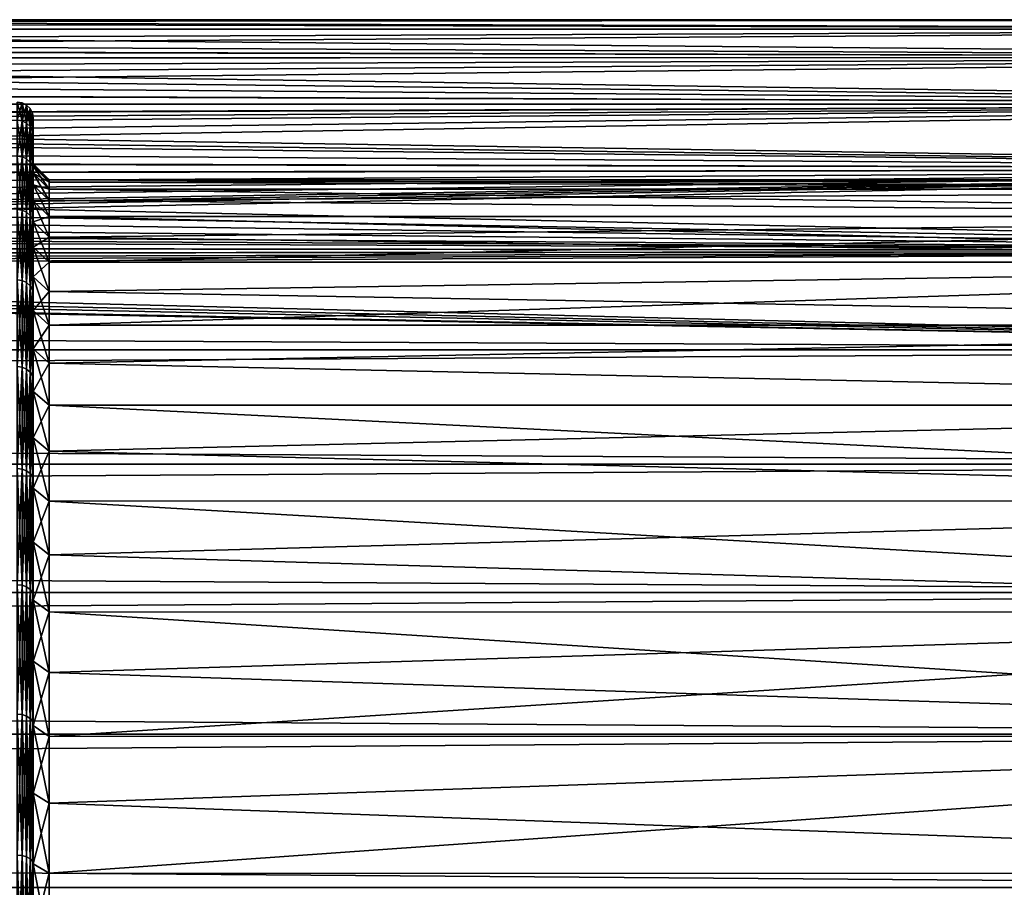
# Model space of a CAD drawing. Header units: metres. Extents: x -150 to 310, y -128 to 84.
# Tile 261 of 465: x 104 to 116, y 12 to 23. Entities that reach past the tile are written whole.
import ezdxf

# ---------------------------------------------------------------- set-up
doc = ezdxf.new("R2010")
doc.units = ezdxf.units.M
doc.layers.add('solid_26009703_SW0001', color=7, linetype='CONTINUOUS')
doc.layers.add('solid_26009703_SW0001_01', color=7, linetype='CONTINUOUS')

msp = doc.modelspace()

# ---------------------------------------------------------------- linework, layer by layer
at = {"layer": 'solid_26009703_SW0001'}
for points in [[(127.5, 20.109972, 11.161945), (80.220291, 20.163897, 11.064233), (79.600922, 20.065847, 11.241076)], [(127.5, 20.109972, 11.161945), (78.351746, 19.922819, 11.492663), (77.102623, 19.850832, 11.616559)], [(127.5, 18.87756, 13.139169), (127.5, 20.109972, 11.161945), (77.102623, 19.850832, 11.616559)], [(127.5, 20.109972, 11.161945), (78.977341, 19.985449, 11.383403), (78.351746, 19.922819, 11.492663)], [(127.5, 20.109972, 11.161945), (79.600922, 20.065847, 11.241076), (78.977341, 19.985449, 11.383403)], [(127.5, 18.87756, 13.139169), (77.102623, 19.850832, 11.616559), (-127.5, 18.87756, 13.139169)], [(127.5, 18.87756, 13.139169), (-127.5, 18.87756, 13.139169), (-127.5, 17.451437, 14.981567)], [(127.5, 17.451437, 14.981567), (127.5, 18.87756, 13.139169), (-127.5, 17.451437, 14.981567)], [(127.5, 17.451437, 14.981567), (-127.5, 17.451437, 14.981567), (-127.5, 15.846239, 16.670235)], [(127.5, 15.846239, 16.670235), (127.5, 17.451437, 14.981567), (-127.5, 15.846239, 16.670235)], [(127.5, 15.846239, 16.670235), (-127.5, 15.846239, 16.670235), (-127.5, 14.078438, 18.187841)], [(127.5, 14.078438, 18.187841), (127.5, 15.846239, 16.670235), (-127.5, 14.078438, 18.187841)], [(127.5, 14.078438, 18.187841), (-127.5, 14.078438, 18.187841), (-127.5, 12.166172, 19.518818)], [(127.5, 12.166172, 19.518818), (127.5, 14.078438, 18.187841), (-127.5, 12.166172, 19.518818)]]:
    msp.add_3dface(points, dxfattribs=at)
at = {"layer": 'solid_26009703_SW0001_01'}
for points in [[(127.5, 23), (88.578697, 23), (88.51873, 22.96979, 1.17846)], [(127.5, 22.881994, 2.326871), (127.5, 23), (88.51873, 22.96979, 1.17846)], [(88.520638, 22.970449, -1.165521), (88.578697, 23), (127.5, 22.881994, -2.326871)], [(127.5, 22.881994, -2.326871), (88.578697, 23), (127.5, 23)], [(127.5, 22.881994, 2.326871), (88.00943, 22.727688, 3.528767), (87.799767, 22.629715, 4.110473)], [(127.5, 22.529188, 4.629866), (127.5, 22.881994, 2.326871), (87.799767, 22.629715, 4.110473)], [(127.5, 22.881994, 2.326871), (88.328239, 22.879175, 2.354427), (88.00943, 22.727688, 3.528767)], [(88.017197, 22.731489, -3.504202), (88.332756, 22.881376, -2.33295), (127.5, 22.529188, -4.629866)], [(127.5, 22.881994, 2.326871), (88.51873, 22.96979, 1.17846), (88.328239, 22.879175, 2.354427)], [(88.332756, 22.881376, -2.33295), (88.520638, 22.970449, -1.165521), (127.5, 22.881994, -2.326871)], [(88.332756, 22.881376, -2.33295), (127.5, 22.881994, -2.326871), (127.5, 22.529188, -4.629866)], [(87.809448, 22.634258, -4.085382), (88.017197, 22.731489, -3.504202), (127.5, 22.529188, -4.629866)], [(127.5, 22.529188, 4.629866), (87.799767, 22.629715, 4.110473), (87.554398, 22.517914, 4.684393)], [(87.566238, 22.523304, -4.658411), (87.809448, 22.634258, -4.085382), (127.5, 22.529188, -4.629866)], [(127.5, 22.529188, 4.629866), (86.957954, 22.252028, 5.817844), (86.607681, 22.101068, 6.367322)], [(127.5, 21.945204, 6.885352), (127.5, 22.529188, 4.629866), (86.607681, 22.101068, 6.367322)], [(127.5, 22.529188, 4.629866), (87.273598, 22.391716, 5.254623), (86.957954, 22.252028, 5.817844)], [(127.5, 22.529188, 4.629866), (87.554398, 22.517914, 4.684393), (87.273598, 22.391716, 5.254623)], [(87.287872, 22.398071, -5.227468), (87.566238, 22.523304, -4.658411), (127.5, 21.945204, -6.885352)], [(87.566238, 22.523304, -4.658411), (127.5, 22.529188, -4.629866), (127.5, 21.945204, -6.885352)], [(86.974892, 22.259399, -5.789571), (87.287872, 22.398071, -5.227468), (127.5, 21.945204, -6.885352)], [(86.627411, 22.109447, -6.338164), (86.974892, 22.259399, -5.789571), (127.5, 21.945204, -6.885352)], [(127.5, 21.945204, 6.885352), (86.607681, 22.101068, 6.367322), (86.222404, 21.941181, 6.89816)], [(86.24501, 21.950485, -6.868492), (86.627411, 22.109447, -6.338164), (127.5, 21.945204, -6.885352)], [(127.5, 21.945204, 6.885352), (84.85614, 21.412464, 8.396807), (84.345764, 21.23313, 8.840486)], [(127.5, 21.13603, 9.070185), (127.5, 21.945204, 6.885352), (84.345764, 21.23313, 8.840486)], [(127.5, 21.945204, 6.885352), (85.341537, 21.593143, 7.920616), (84.85614, 21.412464, 8.396807)], [(127.5, 21.945204, 6.885352), (85.577736, 21.684141, 7.667987), (85.341537, 21.593143, 7.920616)], [(127.5, 21.945204, 6.885352), (85.798927, 21.77096, 7.417902), (85.577736, 21.684141, 7.667987)], [(127.5, 21.945204, 6.885352), (86.222404, 21.941181, 6.89816), (85.798927, 21.77096, 7.417902)], [(85.824669, 21.781141, -7.387955), (86.24501, 21.950485, -6.868492), (127.5, 21.945204, -6.885352)], [(85.824669, 21.781141, -7.387955), (127.5, 21.945204, -6.885352), (127.5, 21.13603, -9.070185)], [(103.561806, 21.736628, 3.329929), (103.5, 21.746304, 3.331411), (103.5, 21.971764, 1.114282)], [(103.561806, 21.961987, 1.113786), (103.5, 21.971764, 1.114282), (103.5, 21.971764, -1.114282)], [(103.561806, 21.736628, 3.329929), (103.5, 21.971764, 1.114282), (103.561806, 21.961987, 1.113786)], [(103.561806, 21.961987, -1.113786), (103.5, 21.971764, -1.114282), (103.5, 21.746304, -3.331411)], [(103.561806, 21.961987, 1.113786), (103.5, 21.971764, -1.114282), (103.561806, 21.961987, -1.113786)], [(103.561806, 21.961987, -1.113786), (103.5, 21.746304, -3.331411), (103.561806, 21.736628, -3.329929)], [(103.561806, 21.961987, -1.113786), (103.617607, 21.933578, -1.112345), (103.617607, 21.933578, 1.112345)], [(103.561806, 21.961987, -1.113786), (103.561806, 21.736628, -3.329929), (103.617607, 21.933578, -1.112345)], [(103.561806, 21.961987, 1.113786), (103.617607, 21.933578, 1.112345), (103.617607, 21.708511, 3.325621)], [(103.561806, 21.961987, 1.113786), (103.561806, 21.961987, -1.113786), (103.617607, 21.933578, 1.112345)], [(103.561806, 21.736628, 3.329929), (103.561806, 21.961987, 1.113786), (103.617607, 21.708511, 3.325621)], [(103.561806, 21.736628, -3.329929), (103.617607, 21.708511, -3.325621), (103.617607, 21.933578, -1.112345)], [(103.617607, 21.933578, -1.112345), (103.66188, 21.889324, -1.110101), (103.66188, 21.889324, 1.110101)], [(103.617607, 21.933578, -1.112345), (103.617607, 21.708511, -3.325621), (103.66188, 21.889324, -1.110101)], [(103.617607, 21.933578, 1.112345), (103.66188, 21.889324, 1.110101), (103.66188, 21.664711, 3.318912)], [(103.617607, 21.933578, 1.112345), (103.617607, 21.933578, -1.112345), (103.66188, 21.889324, 1.110101)], [(103.617607, 21.708511, 3.325621), (103.617607, 21.933578, 1.112345), (103.66188, 21.664711, 3.318912)], [(103.617607, 21.708511, -3.325621), (103.66188, 21.664711, -3.318912), (103.66188, 21.889324, -1.110101)], [(103.66188, 21.889324, -1.110101), (103.690269, 21.833565, -1.107273), (103.690269, 21.833565, 1.107273)], [(103.66188, 21.889324, -1.110101), (103.66188, 21.664711, -3.318912), (103.690269, 21.833565, -1.107273)], [(103.66188, 21.889324, 1.110101), (103.690269, 21.833565, 1.107273), (103.690269, 21.609524, 3.310457)], [(103.66188, 21.889324, 1.110101), (103.66188, 21.889324, -1.110101), (103.690269, 21.833565, 1.107273)], [(103.66188, 21.664711, 3.318912), (103.66188, 21.889324, 1.110101), (103.690269, 21.609524, 3.310457)], [(85.578102, 21.684212, -7.667787), (85.824669, 21.781141, -7.387955), (127.5, 21.13603, -9.070185)], [(103.561806, 21.288219, 5.511902), (103.5, 21.297697, 5.514356), (103.5, 21.746304, 3.331411)], [(103.561806, 21.288219, 5.511902), (103.5, 21.746304, 3.331411), (103.561806, 21.736628, 3.329929)], [(103.561806, 21.736628, -3.329929), (103.5, 21.746304, -3.331411), (103.5, 21.297697, -5.514356)], [(103.66188, 21.664711, -3.318912), (103.690269, 21.609524, -3.310457), (103.690269, 21.833565, -1.107273)], [(103.690269, 21.833565, -1.107273), (103.699997, 21.771654, -1.102574), (103.699997, 21.771654, 1.102563)], [(103.690269, 21.833565, -1.107273), (103.690269, 21.609524, -3.310457), (103.699997, 21.771654, -1.102574)], [(103.690269, 21.833565, 1.107273), (103.690269, 21.833565, -1.107273), (103.699997, 21.771654, 1.102563)], [(103.690269, 21.609524, 3.310457), (103.690269, 21.833565, 1.107273), (103.699997, 21.771654, 1.102563)], [(103.690269, 21.609524, -3.310457), (103.699997, 21.547386, -3.306655), (103.699997, 21.771654, -1.102574)], [(103.690269, 21.609524, 3.310457), (103.699997, 21.771654, 1.102563), (103.699997, 21.547388, 3.306644)], [(103.699997, 21.771654, 1.102563), (103.699997, 21.771654, -1.102574), (103.699997, 21.547386, -3.306655)], [(103.699997, 21.547388, 3.306644), (103.699997, 21.771654, 1.102563), (103.699997, 21.547386, -3.306655)], [(85.370491, 21.604103, -7.890675), (85.578102, 21.684212, -7.667787), (127.5, 21.13603, -9.070185)], [(103.561806, 21.736628, -3.329929), (103.5, 21.297697, -5.514356), (103.561806, 21.288219, -5.511902)], [(103.561806, 21.736628, -3.329929), (103.561806, 21.288219, -5.511902), (103.617607, 21.708511, -3.325621)], [(103.561806, 21.736628, 3.329929), (103.617607, 21.708511, 3.325621), (103.617607, 21.260683, 5.504772)], [(103.561806, 21.288219, 5.511902), (103.561806, 21.736628, 3.329929), (103.617607, 21.260683, 5.504772)], [(103.561806, 21.288219, -5.511902), (103.617607, 21.260683, -5.504772), (103.617607, 21.708511, -3.325621)], [(103.617607, 21.708511, -3.325621), (103.617607, 21.260683, -5.504772), (103.66188, 21.664711, -3.318912)], [(103.617607, 21.708511, 3.325621), (103.66188, 21.664711, 3.318912), (103.66188, 21.217787, 5.493666)], [(103.617607, 21.260683, 5.504772), (103.617607, 21.708511, 3.325621), (103.66188, 21.217787, 5.493666)], [(103.617607, 21.260683, -5.504772), (103.66188, 21.217787, -5.493666), (103.66188, 21.664711, -3.318912)], [(103.66188, 21.664711, -3.318912), (103.66188, 21.217787, -5.493666), (103.690269, 21.609524, -3.310457)], [(103.66188, 21.664711, 3.318912), (103.690269, 21.609524, 3.310457), (103.690269, 21.163738, 5.479671)], [(103.66188, 21.217787, 5.493666), (103.66188, 21.664711, 3.318912), (103.690269, 21.163738, 5.479671)], [(84.888115, 21.424021, -8.367279), (85.370491, 21.604103, -7.890675), (127.5, 21.13603, -9.070185)], [(103.66188, 21.217787, -5.493666), (103.690269, 21.163738, -5.479671), (103.690269, 21.609524, -3.310457)], [(103.690269, 21.609524, -3.310457), (103.690269, 21.163738, -5.479671), (103.699997, 21.547386, -3.306655)], [(103.690269, 21.163738, 5.479671), (103.690269, 21.609524, 3.310457), (103.699997, 21.547388, 3.306644)], [(103.690269, 21.163738, 5.479671), (103.699997, 21.547388, 3.306644), (103.699997, 21.102932, 5.466607)], [(103.690269, 21.163738, -5.479671), (103.699997, 21.10293, -5.466618), (103.699997, 21.547386, -3.306655)], [(103.699997, 21.547388, 3.306644), (103.699997, 21.547386, -3.306655), (103.699997, 21.10293, -5.466618)], [(103.699997, 21.200001), (103.699997, 21.547388, 3.306644), (103.699997, 21.10293, -5.466618)], [(103.699997, 21.169502, 1.11845), (103.699997, 21.102932, 5.466607), (103.699997, 21.547388, 3.306644)], [(103.699997, 21.200001), (103.699997, 21.169502, 1.11845), (103.699997, 21.547388, 3.306644)], [(84.380371, 21.245016, -8.811884), (84.888115, 21.424021, -8.367279), (127.5, 21.13603, -9.070185)], [(103.561806, 20.621368, 7.637316), (103.5, 20.630547, 7.640716), (103.5, 21.297697, 5.514356)], [(103.561806, 20.621368, 7.637316), (103.5, 21.297697, 5.514356), (103.561806, 21.288219, 5.511902)], [(103.561806, 21.288219, -5.511902), (103.5, 21.297697, -5.514356), (103.5, 20.630547, -7.640716)], [(103.561806, 21.288219, -5.511902), (103.5, 20.630547, -7.640716), (103.561806, 20.621368, -7.637316)], [(103.561806, 21.288219, -5.511902), (103.561806, 20.621368, -7.637316), (103.617607, 21.260683, -5.504772)], [(103.561806, 21.288219, 5.511902), (103.617607, 21.260683, 5.504772), (103.617607, 20.594694, 7.627437)], [(103.561806, 20.621368, 7.637316), (103.561806, 21.288219, 5.511902), (103.617607, 20.594694, 7.627437)], [(103.561806, 20.621368, -7.637316), (103.617607, 20.594694, -7.627437), (103.617607, 21.260683, -5.504772)], [(103.617607, 21.260683, -5.504772), (103.617607, 20.594694, -7.627437), (103.66188, 21.217787, -5.493666)], [(103.617607, 21.260683, 5.504772), (103.66188, 21.217787, 5.493666), (103.66188, 20.553141, 7.612047)], [(103.617607, 20.594694, 7.627437), (103.617607, 21.260683, 5.504772), (103.66188, 20.553141, 7.612047)], [(127.5, 21.13603, 9.070185), (80.84024, 20.279057, 10.851722), (80.220291, 20.163897, 11.064233)], [(127.5, 20.109972, 11.161945), (127.5, 21.13603, 9.070185), (80.220291, 20.163897, 11.064233)], [(127.5, 21.13603, 9.070185), (81.171654, 20.347195, 10.723417), (80.84024, 20.279057, 10.851722)], [(127.5, 21.13603, 9.070185), (81.457619, 20.409658, 10.60405), (81.171654, 20.347195, 10.723417)], [(127.5, 21.13603, 9.070185), (82.06456, 20.553713, 10.322059), (81.457619, 20.409658, 10.60405)], [(127.5, 21.13603, 9.070185), (82.65448, 20.709419, 10.005996), (82.06456, 20.553713, 10.322059)], [(127.5, 21.13603, 9.070185), (83.235626, 20.87734, 9.650735), (82.65448, 20.709419, 10.005996)], [(127.5, 21.13603, 9.070185), (83.802887, 21.05356, 9.259999), (83.235626, 20.87734, 9.650735)], [(127.5, 21.13603, 9.070185), (84.345764, 21.23313, 8.840486), (83.802887, 21.05356, 9.259999)], [(83.839951, 21.065498, -9.232811), (84.380371, 21.245016, -8.811884), (127.5, 21.13603, -9.070185)], [(83.839951, 21.065498, -9.232811), (127.5, 21.13603, -9.070185), (127.5, 20.109972, -11.161945)], [(103.617607, 20.594694, -7.627437), (103.66188, 20.553141, -7.612047), (103.66188, 21.217787, -5.493666)], [(103.66188, 21.217787, -5.493666), (103.66188, 20.553141, -7.612047), (103.690269, 21.163738, -5.479671)], [(103.66188, 21.217787, 5.493666), (103.690269, 21.163738, 5.479671), (103.690269, 20.500784, 7.592657)], [(103.66188, 20.553141, 7.612047), (103.66188, 21.217787, 5.493666), (103.690269, 20.500784, 7.592657)], [(103.66188, 20.553141, -7.612047), (103.690269, 20.500784, -7.592657), (103.690269, 21.163738, -5.479671)], [(103.690269, 21.163738, -5.479671), (103.690269, 20.500784, -7.592657), (103.699997, 21.10293, -5.466618)], [(103.690269, 20.500784, 7.592657), (103.690269, 21.163738, 5.479671), (103.699997, 21.102932, 5.466607)], [(103.699997, 21.169502, -1.11845), (103.699997, 21.200001), (103.699997, 21.10293, -5.466618)], [(103.900002, 20.97122, 1.099054), (103.699997, 21.169502, 1.11845), (103.699997, 21.200001)], [(103.900002, 21), (103.699997, 21.200001), (103.699997, 21.169502, -1.11845)], [(103.900002, 20.97122, 1.099054), (103.699997, 21.200001), (103.900002, 21)], [(103.699997, 21.082184, -2.225598), (103.699997, 21.169502, -1.11845), (103.699997, 21.10293, -5.466618)], [(103.699997, 21.169502, 1.11845), (103.699997, 21.082184, 2.225598), (103.699997, 21.102932, 5.466607)], [(103.900002, 20.88496, 2.195096), (103.699997, 21.082184, 2.225598), (103.699997, 21.169502, 1.11845)], [(103.900002, 20.97122, 1.099054), (103.900002, 20.88496, 2.195096), (103.699997, 21.169502, 1.11845)], [(103.900002, 20.97122, -1.099054), (103.699997, 21.169502, -1.11845), (103.699997, 21.082184, -2.225598)], [(103.900002, 20.97122, -1.099054), (103.900002, 21), (103.699997, 21.169502, -1.11845)], [(83.274864, 20.889069, -9.62532), (83.839951, 21.065498, -9.232811), (127.5, 20.109972, -11.161945)], [(103.690269, 20.500784, 7.592657), (103.699997, 21.102932, 5.466607), (103.699997, 20.439379, 7.580169)], [(103.690269, 20.500784, -7.592657), (103.699997, 20.439373, -7.58018), (103.699997, 21.10293, -5.466618)], [(103.699997, 20.477581, 5.48489), (103.699997, 20.439379, 7.580169), (103.699997, 21.102932, 5.466607)], [(103.699997, 20.736984, 4.406305), (103.699997, 20.477581, 5.48489), (103.699997, 21.102932, 5.466607)], [(103.699997, 20.938044, 3.321444), (103.699997, 20.736984, 4.406305), (103.699997, 21.102932, 5.466607)], [(103.699997, 21.082184, 2.225598), (103.699997, 20.938044, 3.321444), (103.699997, 21.102932, 5.466607)], [(103.699997, 21.082184, -2.225598), (103.699997, 21.10293, -5.466618), (103.699997, 20.439373, -7.58018)], [(103.699997, 20.938044, -3.321444), (103.699997, 21.082184, -2.225598), (103.699997, 20.439373, -7.58018)], [(103.900002, 20.741455, 3.285121), (103.699997, 20.938044, 3.321444), (103.699997, 21.082184, 2.225598)], [(103.900002, 20.88496, 2.195096), (103.900002, 20.741455, 3.285121), (103.699997, 21.082184, 2.225598)], [(103.900002, 20.88496, -2.195096), (103.699997, 21.082184, -2.225598), (103.699997, 20.938044, -3.321444)], [(103.900002, 20.88496, -2.195096), (103.900002, 20.97122, -1.099054), (103.699997, 21.082184, -2.225598)], [(82.695457, 20.720711, -9.982591), (83.274864, 20.889069, -9.62532), (127.5, 20.109972, -11.161945)], [(103.699997, 20.736984, -4.406305), (103.699997, 20.938044, -3.321444), (103.699997, 20.439373, -7.58018)], [(103.900002, 20.5411, 4.366142), (103.699997, 20.736984, 4.406305), (103.699997, 20.938044, 3.321444)], [(103.900002, 20.741455, 3.285121), (103.900002, 20.5411, 4.366142), (103.699997, 20.938044, 3.321444)], [(103.900002, 20.741455, -3.285121), (103.699997, 20.938044, -3.321444), (103.699997, 20.736984, -4.406305)], [(103.900002, 20.741455, -3.285121), (103.900002, 20.88496, -2.195096), (103.699997, 20.938044, -3.321444)], [(103.900002, 21), (128, 21), (128, 20.883329, 2.204462)], [(103.900002, 20.97122, -1.099054), (128, 20.883329, -2.204462), (128, 21)], [(103.900002, 20.97122, -1.099054), (128, 21), (103.900002, 21)], [(103.900002, 20.97122, 1.099054), (103.900002, 21), (128, 20.883329, 2.204462)], [(103.900002, 20.97122, 1.099054), (128, 20.883329, 2.204462), (103.900002, 20.88496, 2.195096)], [(103.900002, 20.88496, -2.195096), (128, 20.883329, -2.204462), (103.900002, 20.97122, -1.099054)], [(103.900002, 20.88496, 2.195096), (128, 20.883329, 2.204462), (128, 20.541378, 4.364604)], [(103.900002, 20.88496, 2.195096), (128, 20.541378, 4.364604), (103.900002, 20.741455, 3.285121)], [(103.900002, 20.741455, -3.285121), (128, 20.883329, -2.204462), (103.900002, 20.88496, -2.195096)], [(103.900002, 20.741455, -3.285121), (128, 20.541378, -4.364604), (128, 20.883329, -2.204462)], [(82.106682, 20.564339, -10.300871), (82.695457, 20.720711, -9.982591), (127.5, 20.109972, -11.161945)], [(103.900002, 20.5411, -4.366142), (103.900002, 20.741455, -3.285121), (103.699997, 20.736984, -4.406305)], [(103.699997, 20.477581, -5.48489), (103.699997, 20.736984, -4.406305), (103.699997, 20.439373, -7.58018)], [(103.900002, 20.284443, 5.435196), (103.699997, 20.477581, 5.48489), (103.699997, 20.736984, 4.406305)], [(103.900002, 20.5411, 4.366142), (103.900002, 20.284443, 5.435196), (103.699997, 20.736984, 4.406305)], [(103.900002, 20.5411, -4.366142), (103.699997, 20.736984, -4.406305), (103.699997, 20.477581, -5.48489)], [(103.900002, 20.741455, 3.285121), (128, 20.541378, 4.364604), (103.900002, 20.5411, 4.366142)], [(103.900002, 20.5411, -4.366142), (128, 20.541378, -4.364604), (103.900002, 20.741455, -3.285121)], [(81.500305, 20.419327, -10.585418), (82.106682, 20.564339, -10.300871), (127.5, 20.109972, -11.161945)], [(103.561806, 19.742912, 9.684361), (103.5, 19.751699, 9.688671), (103.5, 20.630547, 7.640716)], [(103.561806, 19.742912, 9.684361), (103.5, 20.630547, 7.640716), (103.561806, 20.621368, 7.637316)], [(103.561806, 20.621368, -7.637316), (103.5, 20.630547, -7.640716), (103.5, 19.751699, -9.688671)], [(103.561806, 20.621368, -7.637316), (103.5, 19.751699, -9.688671), (103.561806, 19.742912, -9.684361)], [(103.561806, 20.621368, -7.637316), (103.561806, 19.742912, -9.684361), (103.617607, 20.594694, -7.627437)], [(103.561806, 20.621368, 7.637316), (103.617607, 20.594694, 7.627437), (103.617607, 19.717373, 9.671833)], [(103.561806, 19.742912, 9.684361), (103.561806, 20.621368, 7.637316), (103.617607, 19.717373, 9.671833)], [(103.561806, 19.742912, -9.684361), (103.617607, 19.717373, -9.671833), (103.617607, 20.594694, -7.627437)], [(103.617607, 20.594694, -7.627437), (103.617607, 19.717373, -9.671833), (103.66188, 20.553141, -7.612047)], [(103.617607, 20.594694, 7.627437), (103.66188, 20.553141, 7.612047), (103.66188, 19.677591, 9.652319)], [(103.617607, 19.717373, 9.671833), (103.617607, 20.594694, 7.627437), (103.66188, 19.677591, 9.652319)], [(103.617607, 19.717373, -9.671833), (103.66188, 19.677591, -9.652319), (103.66188, 20.553141, -7.612047)], [(103.66188, 20.553141, -7.612047), (103.66188, 19.677591, -9.652319), (103.690269, 20.500784, -7.592657)], [(103.66188, 20.553141, 7.612047), (103.690269, 20.500784, 7.592657), (103.690269, 19.627466, 9.627731)], [(103.66188, 19.677591, 9.652319), (103.66188, 20.553141, 7.612047), (103.690269, 19.627466, 9.627731)], [(103.900002, 20.284443, -5.435196), (103.900002, 20.5411, -4.366142), (103.699997, 20.477581, -5.48489)], [(103.900002, 20.5411, 4.366142), (128, 20.541378, 4.364604), (128, 19.971094, 6.490467)], [(103.900002, 19.972189, -6.489353), (128, 19.971094, -6.490467), (128, 20.541378, -4.364604)], [(103.900002, 20.284443, -5.435196), (128, 20.541378, -4.364604), (103.900002, 20.5411, -4.366142)], [(103.900002, 19.972189, -6.489353), (128, 20.541378, -4.364604), (103.900002, 20.284443, -5.435196)], [(103.900002, 20.5411, 4.366142), (128, 19.971094, 6.490467), (103.900002, 20.284443, 5.435196)], [(81.171829, 20.347244, -10.723322), (81.500305, 20.419327, -10.585418), (127.5, 20.109972, -11.161945)], [(103.66188, 19.677591, -9.652319), (103.690269, 19.627466, -9.627731), (103.690269, 20.500784, -7.592657)], [(103.690269, 20.500784, -7.592657), (103.690269, 19.627466, -9.627731), (103.699997, 20.439373, -7.58018)], [(103.690269, 19.627466, 9.627731), (103.690269, 20.500784, 7.592657), (103.699997, 20.439379, 7.580169)], [(103.690269, 19.627466, 9.627731), (103.699997, 20.439379, 7.580169), (103.699997, 19.568604, 9.606475)], [(103.690269, 19.627466, -9.627731), (103.699997, 19.568598, -9.606485), (103.699997, 20.439373, -7.58018)], [(103.699997, 20.161356, -6.552172), (103.699997, 20.477581, -5.48489), (103.699997, 20.439373, -7.58018)], [(103.699997, 20.477581, 5.48489), (103.699997, 20.161356, 6.552172), (103.699997, 20.439379, 7.580169)], [(103.900002, 19.972189, 6.489353), (103.699997, 20.161356, 6.552172), (103.699997, 20.477581, 5.48489)], [(103.900002, 20.284443, 5.435196), (103.900002, 19.972189, 6.489353), (103.699997, 20.477581, 5.48489)], [(103.900002, 20.284443, -5.435196), (103.699997, 20.477581, -5.48489), (103.699997, 20.161356, -6.552172)], [(103.699997, 19.790947, 7.599458), (103.699997, 19.568604, 9.606475), (103.699997, 20.439379, 7.580169)], [(103.699997, 20.161356, 6.552172), (103.699997, 19.790947, 7.599458), (103.699997, 20.439379, 7.580169)], [(103.699997, 20.161356, -6.552172), (103.699997, 20.439373, -7.58018), (103.699997, 19.568598, -9.606485)], [(80.263283, 20.171221, -11.050876), (80.883133, 20.287582, -10.835775), (127.5, 20.109972, -11.161945)], [(80.883133, 20.287582, -10.835775), (81.171829, 20.347244, -10.723322), (127.5, 20.109972, -11.161945)], [(103.900002, 19.972189, -6.489353), (103.900002, 20.284443, -5.435196), (103.699997, 20.161356, -6.552172)], [(103.900002, 20.284443, 5.435196), (128, 19.971094, 6.490467), (103.900002, 19.972189, 6.489353)], [(79.643982, 20.071987, -11.230107), (80.263283, 20.171221, -11.050876), (127.5, 20.109972, -11.161945)], [(103.699997, 19.790947, -7.599458), (103.699997, 20.161356, -6.552172), (103.699997, 19.568598, -9.606485)], [(103.900002, 19.60519, 7.525723), (103.699997, 19.790947, 7.599458), (103.699997, 20.161356, 6.552172)], [(103.900002, 19.972189, 6.489353), (103.900002, 19.60519, 7.525723), (103.699997, 20.161356, 6.552172)], [(103.900002, 19.972189, -6.489353), (103.699997, 20.161356, -6.552172), (103.699997, 19.790947, -7.599458)], [(79.020279, 19.99037, -11.374756), (79.643982, 20.071987, -11.230107), (127.5, 18.87756, -13.139169)], [(79.643982, 20.071987, -11.230107), (127.5, 20.109972, -11.161945), (127.5, 18.87756, -13.139169)], [(77.145203, 19.852032, -11.614511), (78.394501, 19.926498, -11.48628), (127.5, 18.87756, -13.139169)], [(78.394501, 19.926498, -11.48628), (79.020279, 19.99037, -11.374756), (127.5, 18.87756, -13.139169)], [(103.900002, 19.60519, -7.525723), (103.900002, 19.972189, -6.489353), (103.699997, 19.790947, -7.599458)], [(103.900002, 19.972189, 6.489353), (128, 19.971094, 6.490467), (103.900002, 19.60519, 7.525723)], [(103.900002, 19.60519, -7.525723), (128, 19.971094, -6.490467), (103.900002, 19.972189, -6.489353)], [(103.900002, 19.60519, 7.525723), (128, 19.971094, 6.490467), (128, 19.185148, 8.539556)], [(103.900002, 19.184456, -8.541466), (128, 19.185148, -8.539556), (128, 19.971094, -6.490467)], [(103.900002, 19.184456, -8.541466), (128, 19.971094, -6.490467), (103.900002, 19.60519, -7.525723)], [(-127.5, 18.87756, -13.139169), (-77.10305, 19.850834, -11.616558), (127.5, 18.87756, -13.139169)], [(-77.10305, 19.850834, -11.616558), (75.89695, 19.850834, -11.616558), (127.5, 18.87756, -13.139169)], [(75.89695, 19.850834, -11.616558), (77.145203, 19.852032, -11.614511), (127.5, 18.87756, -13.139169)], [(103.699997, 19.367945, -8.620677), (103.699997, 19.790947, -7.599458), (103.699997, 19.568598, -9.606485)], [(103.699997, 19.790947, 7.599458), (103.699997, 19.367945, 8.620677), (103.699997, 19.568604, 9.606475)], [(103.900002, 19.184456, 8.541466), (103.699997, 19.367945, 8.620677), (103.699997, 19.790947, 7.599458)], [(103.900002, 19.60519, 7.525723), (103.900002, 19.184456, 8.541466), (103.699997, 19.790947, 7.599458)], [(103.900002, 19.60519, -7.525723), (103.699997, 19.790947, -7.599458), (103.699997, 19.367945, -8.620677)], [(103.561806, 18.661867, 11.63203), (103.5, 18.670174, 11.637208), (103.5, 19.751699, 9.688671)], [(103.561806, 18.661867, 11.63203), (103.5, 19.751699, 9.688671), (103.561806, 19.742912, 9.684361)], [(103.561806, 19.742912, -9.684361), (103.5, 19.751699, -9.688671), (103.5, 18.670174, -11.637208)], [(103.561806, 19.742912, -9.684361), (103.5, 18.670174, -11.637208), (103.561806, 18.661867, -11.63203)], [(103.561806, 19.742912, -9.684361), (103.561806, 18.661867, -11.63203), (103.617607, 19.717373, -9.671833)], [(103.561806, 19.742912, 9.684361), (103.617607, 19.717373, 9.671833), (103.617607, 18.637728, 11.616984)], [(103.561806, 18.661867, 11.63203), (103.561806, 19.742912, 9.684361), (103.617607, 18.637728, 11.616984)], [(103.561806, 18.661867, -11.63203), (103.617607, 18.637728, -11.616984), (103.617607, 19.717373, -9.671833)], [(103.617607, 19.717373, -9.671833), (103.617607, 18.637728, -11.616984), (103.66188, 19.677591, -9.652319)], [(103.617607, 19.717373, 9.671833), (103.66188, 19.677591, 9.652319), (103.66188, 18.600122, 11.593545)], [(103.617607, 18.637728, 11.616984), (103.617607, 19.717373, 9.671833), (103.66188, 18.600122, 11.593545)], [(103.617607, 18.637728, -11.616984), (103.66188, 18.600122, -11.593545), (103.66188, 19.677591, -9.652319)], [(103.66188, 19.677591, -9.652319), (103.66188, 18.600122, -11.593545), (103.690269, 19.627466, -9.627731)], [(103.66188, 19.677591, 9.652319), (103.690269, 19.627466, 9.627731), (103.690269, 18.552742, 11.564013)], [(103.66188, 18.600122, 11.593545), (103.66188, 19.677591, 9.652319), (103.690269, 18.552742, 11.564013)], [(103.66188, 18.600122, -11.593545), (103.690269, 18.552742, -11.564013), (103.690269, 19.627466, -9.627731)], [(103.690269, 19.627466, -9.627731), (103.690269, 18.552742, -11.564013), (103.699997, 19.568598, -9.606485)], [(103.690269, 18.552742, 11.564013), (103.690269, 19.627466, 9.627731), (103.699997, 19.568604, 9.606475)], [(103.690269, 18.552742, 11.564013), (103.699997, 19.568604, 9.606475), (103.699997, 18.493092, 11.54278)], [(103.690269, 18.552742, -11.564013), (103.699997, 18.493086, -11.542789), (103.699997, 19.568598, -9.606485)], [(103.900002, 19.184456, -8.541466), (103.900002, 19.60519, -7.525723), (103.699997, 19.367945, -8.620677)], [(103.699997, 18.88932, 9.623138), (103.699997, 18.493092, 11.54278), (103.699997, 19.568604, 9.606475)], [(103.699997, 19.367945, 8.620677), (103.699997, 18.88932, 9.623138), (103.699997, 19.568604, 9.606475)], [(103.699997, 19.367945, -8.620677), (103.699997, 19.568598, -9.606485), (103.699997, 18.493086, -11.542789)], [(103.900002, 19.60519, 7.525723), (128, 19.185148, 8.539556), (103.900002, 19.184456, 8.541466)], [(103.699997, 18.88932, -9.623138), (103.699997, 19.367945, -8.620677), (103.699997, 18.493086, -11.542789)], [(103.900002, 18.71114, 9.533796), (103.699997, 18.88932, 9.623138), (103.699997, 19.367945, 8.620677)], [(103.900002, 19.184456, 8.541466), (103.900002, 18.71114, 9.533796), (103.699997, 19.367945, 8.620677)], [(103.900002, 19.184456, -8.541466), (103.699997, 19.367945, -8.620677), (103.699997, 18.88932, -9.623138)], [(103.900002, 18.71114, -9.533796), (103.900002, 19.184456, -8.541466), (103.699997, 18.88932, -9.623138)], [(103.900002, 18.71114, 9.533796), (128, 19.185148, 8.539556), (128, 18.185108, 10.501361)], [(103.900002, 19.184456, 8.541466), (128, 19.185148, 8.539556), (103.900002, 18.71114, 9.533796)], [(103.900002, 18.71114, -9.533796), (128, 18.185108, -10.501361), (128, 19.185148, -8.539556)], [(103.900002, 18.71114, -9.533796), (128, 19.185148, -8.539556), (103.900002, 19.184456, -8.541466)], [(-127.5, 18.87756, -13.139169), (127.5, 18.87756, -13.139169), (127.5, 17.451437, -14.981567)], [(-127.5, 17.451437, -14.981567), (-127.5, 18.87756, -13.139169), (127.5, 17.451437, -14.981567)], [(103.699997, 18.358244, -10.601427), (103.699997, 18.88932, -9.623138), (103.699997, 18.493086, -11.542789)], [(103.699997, 18.88932, 9.623138), (103.699997, 18.358244, 10.601427), (103.699997, 18.493092, 11.54278)], [(103.900002, 18.186535, 10.499996), (103.699997, 18.358244, 10.601427), (103.699997, 18.88932, 9.623138)], [(103.900002, 18.71114, 9.533796), (103.900002, 18.186535, 10.499996), (103.699997, 18.88932, 9.623138)], [(103.900002, 18.71114, -9.533796), (103.699997, 18.88932, -9.623138), (103.699997, 18.358244, -10.601427)], [(103.900002, 18.186535, -10.499996), (103.900002, 18.71114, -9.533796), (103.699997, 18.358244, -10.601427)], [(103.900002, 18.71114, 9.533796), (128, 18.185108, 10.501361), (103.900002, 18.186535, 10.499996)], [(103.900002, 18.186535, -10.499996), (128, 18.185108, -10.501361), (103.900002, 18.71114, -9.533796)], [(103.561806, 17.389326, 13.46034), (103.5, 17.397066, 13.466331), (103.5, 18.670174, 11.637208)], [(103.561806, 17.389326, 13.46034), (103.5, 18.670174, 11.637208), (103.561806, 18.661867, 11.63203)], [(103.561806, 18.661867, -11.63203), (103.5, 18.670174, -11.637208), (103.5, 17.397066, -13.466331)], [(103.561806, 18.661867, -11.63203), (103.5, 17.397066, -13.466331), (103.561806, 17.389326, -13.46034)], [(103.561806, 18.661867, -11.63203), (103.561806, 17.389326, -13.46034), (103.617607, 18.637728, -11.616984)], [(103.561806, 18.661867, 11.63203), (103.617607, 18.637728, 11.616984), (103.617607, 17.366833, 13.442928)], [(103.561806, 17.389326, 13.46034), (103.561806, 18.661867, 11.63203), (103.617607, 17.366833, 13.442928)], [(103.561806, 17.389326, -13.46034), (103.617607, 17.366833, -13.442928), (103.617607, 18.637728, -11.616984)], [(103.617607, 18.637728, -11.616984), (103.617607, 17.366833, -13.442928), (103.66188, 18.600122, -11.593545)], [(103.617607, 18.637728, 11.616984), (103.66188, 18.600122, 11.593545), (103.66188, 17.331793, 13.415806)], [(103.617607, 17.366833, 13.442928), (103.617607, 18.637728, 11.616984), (103.66188, 17.331793, 13.415806)], [(103.617607, 17.366833, -13.442928), (103.66188, 17.331793, -13.415806), (103.66188, 18.600122, -11.593545)], [(103.66188, 18.600122, -11.593545), (103.66188, 17.331793, -13.415806), (103.690269, 18.552742, -11.564013)], [(103.66188, 18.600122, 11.593545), (103.690269, 18.552742, 11.564013), (103.690269, 17.287642, 13.381631)], [(103.66188, 17.331793, 13.415806), (103.66188, 18.600122, 11.593545), (103.690269, 17.287642, 13.381631)], [(103.66188, 17.331793, -13.415806), (103.690269, 17.287642, -13.381631), (103.690269, 18.552742, -11.564013)], [(103.690269, 18.552742, -11.564013), (103.690269, 17.287642, -13.381631), (103.699997, 18.493086, -11.542789)], [(103.690269, 17.287642, 13.381631), (103.690269, 18.552742, 11.564013), (103.699997, 18.493092, 11.54278)], [(103.690269, 17.287642, 13.381631), (103.699997, 18.493092, 11.54278), (103.699997, 17.231623, 13.352301)], [(103.690269, 17.287642, -13.381631), (103.699997, 17.231615, -13.352309), (103.699997, 18.493086, -11.542789)], [(103.699997, 17.778996, 11.547528), (103.699997, 17.231623, 13.352301), (103.699997, 18.493092, 11.54278)], [(103.699997, 18.358244, 10.601427), (103.699997, 17.778996, 11.547528), (103.699997, 18.493092, 11.54278)], [(103.699997, 18.358244, -10.601427), (103.699997, 18.493086, -11.542789), (103.699997, 17.231615, -13.352309)], [(103.699997, 17.778996, -11.547528), (103.699997, 18.358244, -10.601427), (103.699997, 17.231615, -13.352309)], [(103.900002, 17.612083, 11.437416), (103.699997, 17.778996, 11.547528), (103.699997, 18.358244, 10.601427)], [(103.900002, 18.186535, 10.499996), (103.900002, 17.612083, 11.437416), (103.699997, 18.358244, 10.601427)], [(103.900002, 18.186535, -10.499996), (103.699997, 18.358244, -10.601427), (103.699997, 17.778996, -11.547528)], [(103.900002, 17.612083, -11.437416), (103.900002, 18.186535, -10.499996), (103.699997, 17.778996, -11.547528)], [(103.900002, 18.186535, 10.499996), (128, 18.185108, 10.501361), (128, 16.990728, 12.341079)], [(103.900002, 18.186535, 10.499996), (128, 16.990728, 12.341079), (103.900002, 17.612083, 11.437416)], [(103.900002, 17.612083, -11.437416), (128, 18.185108, -10.501361), (103.900002, 18.186535, -10.499996)], [(103.900002, 17.612083, -11.437416), (128, 16.990728, -12.341079), (128, 18.185108, -10.501361)], [(103.699997, 17.152431, -12.458786), (103.699997, 17.778996, -11.547528), (103.699997, 17.231615, -13.352309)], [(103.699997, 17.778996, 11.547528), (103.699997, 17.152431, 12.458786), (103.699997, 17.231623, 13.352301)], [(103.900002, 16.989359, 12.343487), (103.699997, 17.152431, 12.458786), (103.699997, 17.778996, 11.547528)], [(103.900002, 17.612083, 11.437416), (103.900002, 16.989359, 12.343487), (103.699997, 17.778996, 11.547528)], [(103.900002, 17.612083, -11.437416), (103.699997, 17.778996, -11.547528), (103.699997, 17.152431, -12.458786)], [(103.900002, 16.989359, -12.343487), (103.900002, 17.612083, -11.437416), (103.699997, 17.152431, -12.458786)], [(103.900002, 17.612083, 11.437416), (128, 16.990728, 12.341079), (103.900002, 16.989359, 12.343487)], [(103.900002, 16.989359, -12.343487), (128, 16.990728, -12.341079), (103.900002, 17.612083, -11.437416)], [(-127.5, 17.451437, -14.981567), (127.5, 17.451437, -14.981567), (127.5, 15.846239, -16.670235)], [(-127.5, 15.846239, -16.670235), (-127.5, 17.451437, -14.981567), (127.5, 15.846239, -16.670235)], [(103.561806, 15.938347, 15.150528), (103.5, 15.945441, 15.157272), (103.5, 17.397066, 13.466331)], [(103.561806, 15.938347, 15.150528), (103.5, 17.397066, 13.466331), (103.561806, 17.389326, 13.46034)], [(103.561806, 17.389326, -13.46034), (103.5, 17.397066, -13.466331), (103.5, 15.945441, -15.157272)], [(103.561806, 17.389326, -13.46034), (103.5, 15.945441, -15.157272), (103.561806, 15.938347, -15.150528)], [(103.561806, 17.389326, -13.46034), (103.561806, 15.938347, -15.150528), (103.617607, 17.366833, -13.442928)], [(103.561806, 17.389326, 13.46034), (103.617607, 17.366833, 13.442928), (103.617607, 15.91773, 15.130931)], [(103.561806, 15.938347, 15.150528), (103.561806, 17.389326, 13.46034), (103.617607, 15.91773, 15.130931)], [(103.561806, 15.938347, -15.150528), (103.617607, 15.91773, -15.130931), (103.617607, 17.366833, -13.442928)], [(103.617607, 17.366833, -13.442928), (103.617607, 15.91773, -15.130931), (103.66188, 17.331793, -13.415806)], [(103.617607, 17.366833, 13.442928), (103.66188, 17.331793, 13.415806), (103.66188, 15.885613, 15.100402)], [(103.617607, 15.91773, 15.130931), (103.617607, 17.366833, 13.442928), (103.66188, 15.885613, 15.100402)], [(103.617607, 15.91773, -15.130931), (103.66188, 15.885613, -15.100402), (103.66188, 17.331793, -13.415806)], [(103.66188, 17.331793, -13.415806), (103.66188, 15.885613, -15.100402), (103.690269, 17.287642, -13.381631)], [(103.66188, 17.331793, 13.415806), (103.690269, 17.287642, 13.381631), (103.690269, 15.845147, 15.061935)], [(103.66188, 15.885613, 15.100402), (103.66188, 17.331793, 13.415806), (103.690269, 15.845147, 15.061935)], [(103.66188, 15.885613, -15.100402), (103.690269, 15.845147, -15.061935), (103.690269, 17.287642, -13.381631)], [(103.690269, 17.287642, -13.381631), (103.690269, 15.845147, -15.061935), (103.699997, 17.231615, -13.352309)], [(103.690269, 15.845147, 15.061935), (103.690269, 17.287642, 13.381631), (103.699997, 17.231623, 13.352301)], [(103.690269, 15.845147, 15.061935), (103.699997, 17.231623, 13.352301), (103.699997, 15.788559, 15.031801)], [(103.690269, 15.845147, -15.061935), (103.699997, 15.78855, -15.03181), (103.699997, 17.231615, -13.352309)], [(103.699997, 16.47521, 13.340784), (103.699997, 15.788559, 15.031801), (103.699997, 17.231623, 13.352301)], [(103.699997, 17.152431, 12.458786), (103.699997, 16.47521, 13.340784), (103.699997, 17.231623, 13.352301)], [(103.699997, 17.152431, -12.458786), (103.699997, 17.231615, -13.352309), (103.699997, 15.78855, -15.03181)], [(103.699997, 16.47521, -13.340784), (103.699997, 17.152431, -12.458786), (103.699997, 15.78855, -15.03181)], [(103.900002, 16.320068, 13.215725), (103.699997, 16.47521, 13.340784), (103.699997, 17.152431, 12.458786)], [(103.900002, 16.989359, 12.343487), (103.900002, 16.320068, 13.215725), (103.699997, 17.152431, 12.458786)], [(103.900002, 16.989359, -12.343487), (103.699997, 17.152431, -12.458786), (103.699997, 16.47521, -13.340784)], [(103.900002, 16.320068, -13.215725), (103.900002, 16.989359, -12.343487), (103.699997, 16.47521, -13.340784)], [(103.900002, 16.989359, 12.343487), (128, 16.990728, 12.341079), (128, 15.604132, 14.053188)], [(103.900002, 16.320068, -13.215725), (128, 15.604132, -14.053188), (128, 16.990728, -12.341079)], [(103.900002, 16.320068, -13.215725), (128, 16.990728, -12.341079), (103.900002, 16.989359, -12.343487)], [(103.900002, 16.989359, 12.343487), (128, 15.604132, 14.053188), (103.900002, 16.320068, 13.215725)], [(103.699997, 15.752701, -14.187083), (103.699997, 16.47521, -13.340784), (103.699997, 15.78855, -15.03181)], [(103.699997, 16.47521, 13.340784), (103.699997, 15.752701, 14.187083), (103.699997, 15.788559, 15.031801)], [(103.900002, 15.606044, 14.05174), (103.699997, 15.752701, 14.187083), (103.699997, 16.47521, 13.340784)], [(103.900002, 16.320068, 13.215725), (103.900002, 15.606044, 14.05174), (103.699997, 16.47521, 13.340784)], [(103.900002, 16.320068, -13.215725), (103.699997, 16.47521, -13.340784), (103.699997, 15.752701, -14.187083)], [(103.900002, 15.606044, -14.05174), (103.900002, 16.320068, -13.215725), (103.699997, 15.752701, -14.187083)], [(103.900002, 16.320068, 13.215725), (128, 15.604132, 14.053188), (103.900002, 15.606044, 14.05174)], [(103.900002, 15.606044, -14.05174), (128, 15.604132, -14.053188), (103.900002, 16.320068, -13.215725)], [(103.561806, 14.323818, 16.685251), (103.5, 14.330194, 16.692678), (103.5, 15.945441, 15.157272)], [(103.561806, 14.323818, 16.685251), (103.5, 15.945441, 15.157272), (103.561806, 15.938347, 15.150528)], [(103.561806, 15.938347, -15.150528), (103.5, 15.945441, -15.157272), (103.5, 14.330194, -16.692678)], [(103.561806, 15.938347, -15.150528), (103.5, 14.330194, -16.692678), (103.561806, 14.323818, -16.685251)], [(103.561806, 15.938347, -15.150528), (103.561806, 14.323818, -16.685251), (103.617607, 15.91773, -15.130931)], [(103.561806, 15.938347, 15.150528), (103.617607, 15.91773, 15.130931), (103.617607, 14.30529, 16.66367)], [(103.561806, 14.323818, 16.685251), (103.561806, 15.938347, 15.150528), (103.617607, 14.30529, 16.66367)], [(103.561806, 14.323818, -16.685251), (103.617607, 14.30529, -16.66367), (103.617607, 15.91773, -15.130931)], [(103.617607, 15.91773, -15.130931), (103.617607, 14.30529, -16.66367), (103.66188, 15.885613, -15.100402)], [(103.617607, 15.91773, 15.130931), (103.66188, 15.885613, 15.100402), (103.66188, 14.276427, 16.630047)], [(103.617607, 14.30529, 16.66367), (103.617607, 15.91773, 15.130931), (103.66188, 14.276427, 16.630047)], [(103.617607, 14.30529, -16.66367), (103.66188, 14.276427, -16.630047), (103.66188, 15.885613, -15.100402)], [(103.66188, 15.885613, -15.100402), (103.66188, 14.276427, -16.630047), (103.690269, 15.845147, -15.061935)], [(103.66188, 15.885613, 15.100402), (103.690269, 15.845147, 15.061935), (103.690269, 14.240061, 16.587685)], [(103.66188, 14.276427, 16.630047), (103.66188, 15.885613, 15.100402), (103.690269, 14.240061, 16.587685)], [(-127.5, 15.846239, -16.670235), (127.5, 15.846239, -16.670235), (127.5, 14.078438, -18.187841)], [(-127.5, 14.078438, -18.187841), (-127.5, 15.846239, -16.670235), (127.5, 14.078438, -18.187841)], [(103.66188, 14.276427, -16.630047), (103.690269, 14.240061, -16.587685), (103.690269, 15.845147, -15.061935)], [(103.690269, 15.845147, -15.061935), (103.690269, 14.240061, -16.587685), (103.699997, 15.78855, -15.03181)], [(103.690269, 14.240061, 16.587685), (103.690269, 15.845147, 15.061935), (103.699997, 15.788559, 15.031801)], [(103.690269, 14.240061, 16.587685), (103.699997, 15.788559, 15.031801), (103.699997, 14.187571, 16.550554)], [(103.690269, 14.240061, -16.587685), (103.699997, 14.187562, -16.550562), (103.699997, 15.78855, -15.03181)], [(103.699997, 14.990666, 14.990662), (103.699997, 14.187571, 16.550554), (103.699997, 15.788559, 15.031801)], [(103.699997, 15.752701, 14.187083), (103.699997, 14.990666, 14.990662), (103.699997, 15.788559, 15.031801)], [(103.699997, 15.752701, -14.187083), (103.699997, 15.78855, -15.03181), (103.699997, 14.187562, -16.550562)], [(103.699997, 14.990666, -14.990662), (103.699997, 15.752701, -14.187083), (103.699997, 14.187562, -16.550562)], [(103.900002, 14.849245, 14.84924), (103.699997, 14.990666, 14.990662), (103.699997, 15.752701, 14.187083)], [(103.900002, 15.606044, 14.05174), (103.900002, 14.849245, 14.84924), (103.699997, 15.752701, 14.187083)], [(103.900002, 15.606044, -14.05174), (103.699997, 15.752701, -14.187083), (103.699997, 14.990666, -14.990662)], [(103.900002, 14.849245, -14.84924), (103.900002, 15.606044, -14.05174), (103.699997, 14.990666, -14.990662)], [(103.900002, 15.606044, 14.05174), (128, 15.604132, 14.053188), (128, 14.053188, 15.604132)], [(103.900002, 15.606044, 14.05174), (128, 14.053188, 15.604132), (103.900002, 14.849245, 14.84924)], [(103.900002, 14.849245, -14.84924), (128, 15.604132, -14.053188), (103.900002, 15.606044, -14.05174)], [(103.900002, 14.051745, -15.606039), (128, 14.053188, -15.604132), (128, 15.604132, -14.053188)], [(103.900002, 14.051745, -15.606039), (128, 15.604132, -14.053188), (103.900002, 14.849245, -14.84924)], [(103.699997, 14.187089, -15.752696), (103.699997, 14.990666, -14.990662), (103.699997, 14.187562, -16.550562)], [(103.699997, 14.990666, 14.990662), (103.699997, 14.187089, 15.752696), (103.699997, 14.187571, 16.550554)], [(103.900002, 14.051745, 15.606039), (103.699997, 14.187089, 15.752696), (103.699997, 14.990666, 14.990662)], [(103.900002, 14.849245, 14.84924), (103.900002, 14.051745, 15.606039), (103.699997, 14.990666, 14.990662)], [(103.900002, 14.849245, -14.84924), (103.699997, 14.990666, -14.990662), (103.699997, 14.187089, -15.752696)], [(103.900002, 14.051745, -15.606039), (103.900002, 14.849245, -14.84924), (103.699997, 14.187089, -15.752696)], [(103.900002, 14.849245, 14.84924), (128, 14.053188, 15.604132), (103.900002, 14.051745, 15.606039)], [(103.561806, 12.562308, 18.048761), (103.5, 12.567901, 18.056795), (103.5, 14.330194, 16.692678)], [(103.561806, 12.562308, 18.048761), (103.5, 14.330194, 16.692678), (103.561806, 14.323818, 16.685251)], [(103.561806, 14.323818, -16.685251), (103.5, 14.330194, -16.692678), (103.5, 12.567901, -18.056795)], [(103.561806, 14.323818, -16.685251), (103.5, 12.567901, -18.056795), (103.561806, 12.562308, -18.048761)], [(103.561806, 14.323818, -16.685251), (103.561806, 12.562308, -18.048761), (103.617607, 14.30529, -16.66367)], [(103.561806, 14.323818, 16.685251), (103.617607, 14.30529, 16.66367), (103.617607, 12.546059, 18.025415)], [(103.561806, 12.562308, 18.048761), (103.561806, 14.323818, 16.685251), (103.617607, 12.546059, 18.025415)], [(103.561806, 12.562308, -18.048761), (103.617607, 12.546059, -18.025415), (103.617607, 14.30529, -16.66367)], [(103.617607, 14.30529, -16.66367), (103.617607, 12.546059, -18.025415), (103.66188, 14.276427, -16.630047)], [(103.617607, 14.30529, 16.66367), (103.66188, 14.276427, 16.630047), (103.66188, 12.520745, 17.989046)], [(103.617607, 12.546059, 18.025415), (103.617607, 14.30529, 16.66367), (103.66188, 12.520745, 17.989046)], [(103.617607, 12.546059, -18.025415), (103.66188, 12.520745, -17.989046), (103.66188, 14.276427, -16.630047)], [(103.66188, 14.276427, -16.630047), (103.66188, 12.520745, -17.989046), (103.690269, 14.240061, -16.587685)], [(103.66188, 14.276427, 16.630047), (103.690269, 14.240061, 16.587685), (103.690269, 12.488851, 17.943222)], [(103.66188, 12.520745, 17.989046), (103.66188, 14.276427, 16.630047), (103.690269, 12.488851, 17.943222)], [(103.66188, 12.520745, -17.989046), (103.690269, 12.488851, -17.943222), (103.690269, 14.240061, -16.587685)], [(103.690269, 14.240061, -16.587685), (103.690269, 12.488851, -17.943222), (103.699997, 14.187562, -16.550562)], [(103.690269, 12.488851, 17.943222), (103.690269, 14.240061, 16.587685), (103.699997, 14.187571, 16.550554)], [(103.690269, 12.488851, 17.943222), (103.699997, 14.187571, 16.550554), (103.699997, 12.436036, 17.904747)], [(103.690269, 12.488851, -17.943222), (103.699997, 12.436027, -17.904755), (103.699997, 14.187562, -16.550562)], [(103.699997, 12.458792, 17.152426), (103.699997, 12.436036, 17.904747), (103.699997, 14.187571, 16.550554)], [(103.699997, 13.34079, 16.475206), (103.699997, 12.458792, 17.152426), (103.699997, 14.187571, 16.550554)], [(103.699997, 14.187089, 15.752696), (103.699997, 13.34079, 16.475206), (103.699997, 14.187571, 16.550554)], [(103.699997, 14.187089, -15.752696), (103.699997, 14.187562, -16.550562), (103.699997, 12.436027, -17.904755)], [(103.699997, 13.34079, -16.475206), (103.699997, 14.187089, -15.752696), (103.699997, 12.436027, -17.904755)], [(103.900002, 13.215731, 16.320063), (103.699997, 13.34079, 16.475206), (103.699997, 14.187089, 15.752696)], [(103.900002, 14.051745, 15.606039), (103.900002, 13.215731, 16.320063), (103.699997, 14.187089, 15.752696)], [(103.900002, 14.051745, -15.606039), (103.699997, 14.187089, -15.752696), (103.699997, 13.34079, -16.475206)], [(-127.5, 14.078438, -18.187841), (127.5, 14.078438, -18.187841), (127.5, 12.166172, -19.518818)], [(-127.5, 12.166172, -19.518818), (-127.5, 14.078438, -18.187841), (127.5, 12.166172, -19.518818)], [(103.900002, 13.215731, -16.320063), (103.900002, 14.051745, -15.606039), (103.699997, 13.34079, -16.475206)], [(103.900002, 13.215731, 16.320063), (128, 14.053188, 15.604132), (128, 12.341079, 16.990728)], [(103.900002, 14.051745, 15.606039), (128, 14.053188, 15.604132), (103.900002, 13.215731, 16.320063)], [(103.900002, 12.343493, -16.989355), (128, 12.341079, -16.990728), (128, 14.053188, -15.604132)], [(103.900002, 13.215731, -16.320063), (128, 14.053188, -15.604132), (103.900002, 14.051745, -15.606039)], [(103.900002, 12.343493, -16.989355), (128, 14.053188, -15.604132), (103.900002, 13.215731, -16.320063)], [(103.699997, 12.458792, -17.152426), (103.699997, 13.34079, -16.475206), (103.699997, 12.436027, -17.904755)], [(103.900002, 12.343493, 16.989355), (103.699997, 12.458792, 17.152426), (103.699997, 13.34079, 16.475206)], [(103.900002, 13.215731, 16.320063), (103.900002, 12.343493, 16.989355), (103.699997, 13.34079, 16.475206)], [(103.900002, 13.215731, -16.320063), (103.699997, 13.34079, -16.475206), (103.699997, 12.458792, -17.152426)], [(103.900002, 12.343493, -16.989355), (103.900002, 13.215731, -16.320063), (103.699997, 12.458792, -17.152426)], [(103.900002, 13.215731, 16.320063), (128, 12.341079, 16.990728), (103.900002, 12.343493, 16.989355)], [(103.561806, 10.671893, 19.227066), (103.5, 10.676643, 19.235626), (103.5, 12.567901, 18.056795)], [(103.561806, 10.671893, 19.227066), (103.5, 12.567901, 18.056795), (103.561806, 12.562308, 18.048761)], [(103.561806, 12.562308, -18.048761), (103.5, 12.567901, -18.056795), (103.5, 10.676643, -19.235626)], [(103.561806, 12.562308, -18.048761), (103.5, 10.676643, -19.235626), (103.561806, 10.671893, -19.227066)], [(103.561806, 12.562308, -18.048761), (103.561806, 10.671893, -19.227066), (103.617607, 12.546059, -18.025415)], [(103.561806, 12.562308, 18.048761), (103.617607, 12.546059, 18.025415), (103.617607, 10.658089, 19.202196)], [(103.561806, 10.671893, 19.227066), (103.561806, 12.562308, 18.048761), (103.617607, 10.658089, 19.202196)], [(103.561806, 10.671893, -19.227066), (103.617607, 10.658089, -19.202196), (103.617607, 12.546059, -18.025415)], [(103.617607, 12.546059, -18.025415), (103.617607, 10.658089, -19.202196), (103.66188, 12.520745, -17.989046)], [(103.617607, 12.546059, 18.025415), (103.66188, 12.520745, 17.989046), (103.66188, 10.636584, 19.163452)], [(103.617607, 10.658089, 19.202196), (103.617607, 12.546059, 18.025415), (103.66188, 10.636584, 19.163452)], [(103.617607, 10.658089, -19.202196), (103.66188, 10.636584, -19.163452), (103.66188, 12.520745, -17.989046)], [(103.66188, 12.520745, -17.989046), (103.66188, 10.636584, -19.163452), (103.690269, 12.488851, -17.943222)], [(103.66188, 12.520745, 17.989046), (103.690269, 12.488851, 17.943222), (103.690269, 10.609489, 19.114637)], [(103.66188, 10.636584, 19.163452), (103.66188, 12.520745, 17.989046), (103.690269, 10.609489, 19.114637)], [(103.66188, 10.636584, -19.163452), (103.690269, 10.609489, -19.114637), (103.690269, 12.488851, -17.943222)], [(103.690269, 12.488851, -17.943222), (103.690269, 10.609489, -19.114637), (103.699997, 12.436027, -17.904755)], [(103.690269, 10.609489, 19.114637), (103.690269, 12.488851, 17.943222), (103.699997, 12.436036, 17.904747)], [(103.690269, 10.609489, 19.114637), (103.699997, 12.436036, 17.904747), (103.699997, 10.562329, 19.069637)], [(103.690269, 10.609489, -19.114637), (103.699997, 10.562319, -19.069643), (103.699997, 12.436027, -17.904755)], [(103.699997, 11.547534, -17.778992), (103.699997, 12.458792, -17.152426), (103.699997, 12.436027, -17.904755)], [(103.699997, 12.458792, 17.152426), (103.699997, 11.547534, 17.778992), (103.699997, 12.436036, 17.904747)], [(103.900002, 11.437422, 17.61208), (103.699997, 11.547534, 17.778992), (103.699997, 12.458792, 17.152426)], [(103.900002, 12.343493, 16.989355), (103.900002, 11.437422, 17.61208), (103.699997, 12.458792, 17.152426)], [(103.900002, 12.343493, -16.989355), (103.699997, 12.458792, -17.152426), (103.699997, 11.547534, -17.778992)], [(103.699997, 10.601433, 18.35824), (103.699997, 10.562329, 19.069637), (103.699997, 12.436036, 17.904747)], [(103.699997, 11.547534, 17.778992), (103.699997, 10.601433, 18.35824), (103.699997, 12.436036, 17.904747)], [(103.699997, 11.547534, -17.778992), (103.699997, 12.436027, -17.904755), (103.699997, 10.562319, -19.069643)], [(103.900002, 11.437422, -17.61208), (103.900002, 12.343493, -16.989355), (103.699997, 11.547534, -17.778992)], [(103.900002, 12.343493, 16.989355), (128, 12.341079, 16.990728), (103.900002, 11.437422, 17.61208)], [(103.900002, 11.437422, -17.61208), (128, 12.341079, -16.990728), (103.900002, 12.343493, -16.989355)], [(103.900002, 11.437422, 17.61208), (128, 12.341079, 16.990728), (128, 10.501361, 18.185108)], [(103.900002, 10.500002, -18.186533), (128, 10.501361, -18.185108), (128, 12.341079, -16.990728)], [(103.900002, 10.500002, -18.186533), (128, 12.341079, -16.990728), (103.900002, 11.437422, -17.61208)]]:
    msp.add_3dface(points, dxfattribs=at)

doc.saveas('drawing.dxf')
